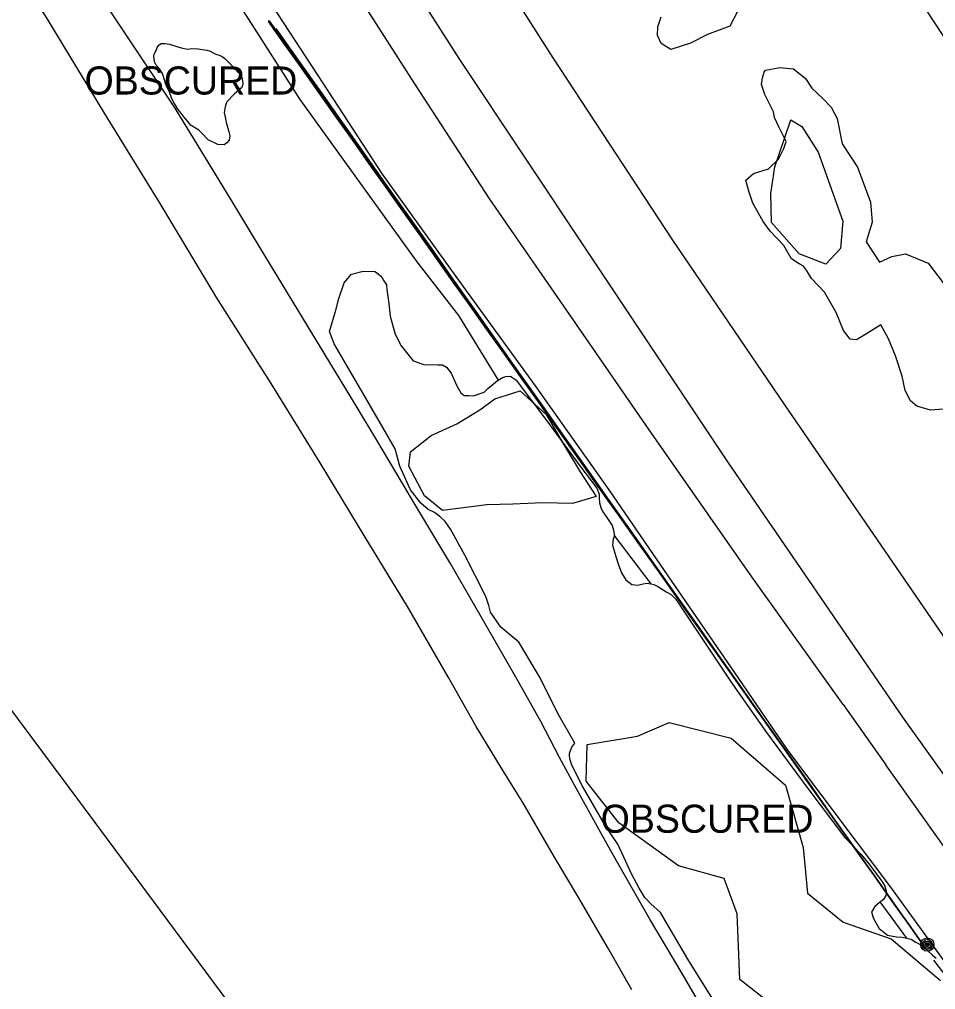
# Model space of a CAD drawing. Extents: x 368532 to 392481, y 10654822 to 10676899.
# Drawn here: x 376568.6 to 376731.7, y 10664506.5 to 10664679.2 of the extents above; entities that cross this region are included whole.
import ezdxf

# ---------------------------------------------------------------- set-up
doc = ezdxf.new("R2010")
doc.units = 0
for name, color, linetype in [('p_Catenary', 7, 'Continuous'), ('p_dtm obscured area', 7, 'Continuous'), ('p_dtm slab', 7, 'Continuous'), ('p_railroad rr control', 7, 'Continuous'), ('p_road dirt road', 7, 'Continuous'), ('p_structure fence', 7, 'Continuous'), ('p_utility general pole', 7, 'Continuous'), ('p_veg woods', 7, 'Continuous')]:
    doc.layers.add(name, color=color, linetype=linetype)

msp = doc.modelspace()

# ---------------------------------------------------------------- linework, layer by layer
at = {"layer": 'p_Catenary'}
for points in [[(376612.9, 10664678.83), (376615.9, 10664674.61), (376618.89, 10664670.39), (376621.88, 10664666.18), (376624.87, 10664661.96), (376627.87, 10664657.74), (376630.86, 10664653.52), (376633.85, 10664649.3), (376636.84, 10664645.08), (376639.84, 10664640.86), (376642.83, 10664636.65), (376645.82, 10664632.43), (376648.81, 10664628.21), (376651.81, 10664623.99), (376654.8, 10664619.77), (376657.79, 10664615.55), (376660.78, 10664611.34), (376663.78, 10664607.12), (376666.77, 10664602.9), (376669.76, 10664598.68), (376672.75, 10664594.46), (376675.75, 10664590.24), (376678.74, 10664586.02), (376681.73, 10664581.81), (376684.72, 10664577.59), (376687.72, 10664573.37), (376690.71, 10664569.15), (376693.7, 10664564.93), (376696.69, 10664560.71), (376699.69, 10664556.49), (376702.68, 10664552.28), (376705.67, 10664548.06), (376708.66, 10664543.84), (376711.66, 10664539.62), (376714.65, 10664535.4), (376717.64, 10664531.18), (376720.63, 10664526.97), (376723.63, 10664522.75), (376726.62, 10664518.53), (376729.61, 10664514.31)], [(376729.96, 10664513.83), (376726.96, 10664518.07), (376723.96, 10664522.3), (376720.96, 10664526.54), (376717.96, 10664530.77), (376714.96, 10664535.01), (376711.96, 10664539.24), (376708.96, 10664543.48), (376705.96, 10664547.71), (376702.96, 10664551.95), (376699.96, 10664556.19), (376696.96, 10664560.42), (376693.96, 10664564.66), (376690.96, 10664568.89), (376687.96, 10664573.13), (376684.96, 10664577.36), (376681.96, 10664581.6), (376678.96, 10664585.83), (376675.96, 10664590.07), (376672.96, 10664594.3), (376669.96, 10664598.54), (376666.96, 10664602.78), (376663.96, 10664607.01), (376660.96, 10664611.25), (376657.96, 10664615.48), (376654.96, 10664619.72), (376651.96, 10664623.95), (376648.96, 10664628.19), (376645.96, 10664632.42), (376642.96, 10664636.66), (376639.96, 10664640.9), (376636.96, 10664645.13), (376633.96, 10664649.37), (376630.96, 10664653.6), (376627.96, 10664657.84), (376624.96, 10664662.07), (376621.96, 10664666.31), (376618.96, 10664670.54), (376615.97, 10664674.78), (376612.97, 10664679.01)], [(376613.09, 10664678.96), (376616.08, 10664674.73), (376619.08, 10664670.5), (376622.08, 10664666.26), (376625.07, 10664662.03), (376628.07, 10664657.79), (376631.07, 10664653.56), (376634.06, 10664649.33), (376637.06, 10664645.09), (376640.06, 10664640.86), (376643.05, 10664636.62), (376646.05, 10664632.39), (376649.05, 10664628.15), (376652.04, 10664623.92), (376655.04, 10664619.69), (376658.04, 10664615.45), (376661.03, 10664611.22), (376664.03, 10664606.98), (376667.03, 10664602.75), (376670.02, 10664598.52), (376673.02, 10664594.28), (376676.02, 10664590.05), (376679.01, 10664585.81), (376682.01, 10664581.58), (376685.01, 10664577.35), (376688.01, 10664573.11), (376691, 10664568.88), (376694, 10664564.64), (376697, 10664560.41), (376699.99, 10664556.17), (376702.99, 10664551.94), (376705.99, 10664547.71), (376708.98, 10664543.47), (376711.98, 10664539.24), (376714.98, 10664535), (376717.97, 10664530.77), (376720.97, 10664526.54), (376723.97, 10664522.3), (376726.96, 10664518.07), (376729.96, 10664513.83)], [(376614.31, 10664677.57), (376618.26, 10664671.97), (376622.21, 10664666.38), (376626.17, 10664660.78), (376630.12, 10664655.18), (376634.07, 10664649.59), (376638.02, 10664643.99), (376641.97, 10664638.4), (376645.93, 10664632.8), (376649.88, 10664627.2), (376653.83, 10664621.61), (376657.78, 10664616.01), (376661.73, 10664610.41), (376665.69, 10664604.82), (376669.64, 10664599.22), (376673.59, 10664593.62), (376677.54, 10664588.03), (376681.49, 10664582.43), (376685.45, 10664576.83), (376689.4, 10664571.24), (376693.35, 10664565.64), (376697.3, 10664560.05), (376701.25, 10664554.45), (376705.21, 10664548.85), (376709.16, 10664543.26), (376713.11, 10664537.66), (376717.06, 10664532.06), (376721.01, 10664526.47), (376724.97, 10664520.87), (376728.92, 10664515.27)], [(376734.69, 10664507.49), (376731.43, 10664511.74)]]:
    msp.add_lwpolyline(points, dxfattribs=at)
at = {"layer": 'p_dtm obscured area'}
for points in [[(376696.47, 10664680.62), (376695.14, 10664678.03), (376691.15, 10664676.52), (376688.13, 10664675), (376684.62, 10664673.84), (376682.89, 10664674.93), (376682.23, 10664676.36), (376682.29, 10664677.9), (376682.91, 10664679.65)], [(376600.55, 10664659.47), (376599.23, 10664660.34), (376598.58, 10664661.1), (376597.96, 10664661.8), (376597.43, 10664662.51), (376596.85, 10664663.24), (376596.39, 10664663.91), (376596.15, 10664664.4), (376595.87, 10664664.83), (376595.69, 10664665.26), (376595.38, 10664666.14), (376594.67, 10664667.62), (376594.46, 10664668.43), (376594.1, 10664669.55), (376593.58, 10664670.42), (376592.95, 10664671.06), (376592.69, 10664671.64), (376592.55, 10664672.65), (376592.64, 10664673.04), (376592.96, 10664673.69), (376593.14, 10664674.19), (376593.46, 10664674.64), (376593.88, 10664674.9), (376594.52, 10664674.89), (376595.33, 10664674.77), (376597.41, 10664674.14), (376598.55, 10664673.91), (376599.31, 10664674), (376600.48, 10664673.94), (376601.98, 10664673.72), (376602.61, 10664673.57), (376603.15, 10664673.27), (376603.59, 10664673.03), (376604.2, 10664672.81), (376604.75, 10664672.58), (376605.21, 10664672.22), (376605.58, 10664671.87), (376606.15, 10664671.28), (376606.69, 10664670.75), (376607.11, 10664670.31), (376607.6, 10664669.73), (376607.88, 10664669.46), (376608.15, 10664669.01), (376608.32, 10664668.41), (376608.38, 10664667.65), (376608.22, 10664667.08), (376606.88, 10664665.88), (376605.54, 10664664.54), (376605.31, 10664663.9), (376605.19, 10664663.35), (376605.07, 10664662.55), (376605.32, 10664661.54), (376605.43, 10664660.87), (376605.71, 10664659.83), (376605.93, 10664659.17), (376606.08, 10664658.5), (376605.98, 10664657.71), (376605.57, 10664657.23), (376605.08, 10664656.89), (376603.97, 10664656.92), (376602.21, 10664657.76), (376601.04, 10664659.02)], [(376734.65, 10664609.91), (376730.82, 10664609.65), (376728.39, 10664610.35), (376727.28, 10664611.27), (376726.34, 10664613.15), (376725.81, 10664615.71), (376724.61, 10664619.32), (376723.35, 10664622.32), (376721.98, 10664624.83), (376719.44, 10664623.2), (376717.67, 10664622.15), (376716.52, 10664622.28), (376715.35, 10664623.8), (376714.06, 10664627.05), (376711.97, 10664630.62), (376709.64, 10664633.07), (376708.75, 10664634.58), (376708.24, 10664635.27), (376707.44, 10664635.68), (376706.11, 10664636.59), (376704.72, 10664638.93), (376702.29, 10664641.5), (376701.06, 10664643.24), (376699.18, 10664646.46), (376698.48, 10664648.64), (376697.96, 10664650.59), (376699.31, 10664651.75), (376702, 10664652.59), (376703.77, 10664654.33), (376704.7, 10664656.2), (376705.15, 10664657.49), (376703.83, 10664660.05), (376703.06, 10664661.73), (376702.88, 10664662.75), (376701.33, 10664665.81), (376700.74, 10664667.59), (376700.94, 10664668.78), (376701.22, 10664669.82), (376701.49, 10664670.16), (376704, 10664670.62), (376706.44, 10664670.42), (376708.61, 10664668.67), (376709.72, 10664666.99), (376711.69, 10664665.12), (376713.14, 10664663.56), (376714.2, 10664661.54), (376715.14, 10664657.03), (376717.82, 10664652.92), (376720.18, 10664646.65), (376720.44, 10664643.09), (376719.39, 10664639.62), (376721.74, 10664636.01), (376723.93, 10664636.99), (376726.36, 10664637.48), (376730.45, 10664635.79), (376733.09, 10664632.33)], [(376601.04, 10664659.02), (376600.55, 10664659.47)], [(376673.03, 10664535.52), (376668.89, 10664542.72), (376666.99, 10664546.44), (376666.68, 10664547.41), (376666.59, 10664548.07), (376666.57, 10664548.52), (376666.74, 10664549.06), (376666.99, 10664549.64), (376667.5, 10664550.37), (376664.51, 10664555.64), (376661.32, 10664561.96), (376657.57, 10664568.33), (376654.33, 10664571), (376652.5, 10664573.68), (376652.19, 10664574.88), (376651.68, 10664576.48), (376647.91, 10664583.81), (376645.38, 10664588.46), (376644.45, 10664589.79), (376643.47, 10664590.69), (376642.51, 10664591.42), (376641.42, 10664591.94), (376640.08, 10664593.06), (376638.28, 10664595.45), (376636.38, 10664599.69), (376635.55, 10664602.75), (376629.86, 10664612.63), (376624.64, 10664621.44), (376623.82, 10664623.62), (376624.94, 10664627.44), (376625.5, 10664629.51), (376626.44, 10664632.3), (376627.73, 10664633.85), (376629.86, 10664634.4), (376631.89, 10664634.31), (376632.22, 10664634.12), (376632.9, 10664633.55), (376633.2, 10664633.18), (376633.51, 10664632.67), (376633.96, 10664631.92), (376634.06, 10664631.09), (376634.38, 10664628.62), (376634.61, 10664626.36), (376635.52, 10664623.17), (376636.61, 10664621.08), (376638.75, 10664618.42), (376640.63, 10664617.78), (376643.15, 10664617.69), (376643.95, 10664617.71), (376644.66, 10664617.31), (376645.5, 10664616.22), (376645.97, 10664615.18), (376646.49, 10664613.98), (376647.24, 10664612.74), (376647.8, 10664612.27), (376648.62, 10664612.22), (376649.45, 10664612.17), (376651.35, 10664612.83), (376652.04, 10664613.51), (376652.97, 10664614.27), (376653.45, 10664614.66), (376654.07, 10664615.09), (376654.61, 10664615.47), (376655.24, 10664615.65), (376656.08, 10664615.66), (376657.08, 10664614.99), (376662.33, 10664608), (376668.38, 10664599.7), (376671.45, 10664595.72), (376671.83, 10664594.69), (376671.82, 10664593.95), (376671.91, 10664593.15), (376672.14, 10664592.3), (376672.51, 10664591.55), (376673.35, 10664590.32), (376674.16, 10664589.1), (376674.42, 10664588.25), (376674.56, 10664587.29), (376674.33, 10664586.68), (376674.23, 10664585.59), (376674.82, 10664583.6), (376675.23, 10664582.25), (376675.82, 10664580.67), (376676.6, 10664579.45), (376677.68, 10664578.61), (376678.74, 10664578.49), (376679.67, 10664578.73), (376680.32, 10664578.81), (376681.07, 10664578.72), (376681.58, 10664578.59), (376682.42, 10664578.18), (376683.24, 10664577.66), (376683.92, 10664577.22), (376684.64, 10664576.84), (376685.49, 10664575.96), (376695.61, 10664560.84), (376701.63, 10664552.26)], [(376701.63, 10664552.26), (376709, 10664542.29), (376715.6, 10664533.58), (376717.12, 10664531.94), (376718.47, 10664530.52), (376719.9, 10664528.81), (376722.29, 10664525.63), (376722.68, 10664524.92), (376723, 10664523.84), (376722.89, 10664523.21), (376722.45, 10664522.54), (376721.68, 10664521.92), (376720.92, 10664521.29), (376720.35, 10664520.27), (376720.7, 10664519.12), (376721.7, 10664517.36), (376723.19, 10664516.18), (376724.8, 10664515.9), (376725.82, 10664515.79), (376727.4, 10664515.47), (376728.22, 10664514.94), (376729.13, 10664514.44), (376729.72, 10664513.97), (376730.41, 10664513.33), (376731.22, 10664512.61), (376731.86, 10664512.06)], [(376694.81, 10664499.94), (376691.94, 10664504.96), (376687.62, 10664511.88), (376682.75, 10664520.22), (376681.05, 10664521.76), (376680, 10664522.87), (376678.97, 10664524.52), (376677.69, 10664526.94), (376675.15, 10664532.34), (376673.03, 10664535.52)]]:
    msp.add_lwpolyline(points, dxfattribs=at)
at = {"layer": 'p_dtm slab'}
msp.add_line((376737.4, 10664669.75), (376728.08, 10664683.98), dxfattribs=at)
at = {"layer": 'p_railroad rr control'}
for points in [[(376737.88, 10664562.52), (376704.89, 10664610.61), (376684.99, 10664639.92), (376663.65, 10664672.36), (376647.88, 10664697.18), (376633.46, 10664719.39), (376617.16, 10664745.51)], [(376608.18, 10664733.34), (376623.95, 10664708.09), (376646.96, 10664672.08), (376669.86, 10664637.64), (376694.69, 10664600.45), (376725.83, 10664554.96)], [(376607.16, 10664502.46), (376579.02, 10664540.36), (376545.36, 10664585.51), (376522.38, 10664617.15)], [(376725.83, 10664554.96), (376750.46, 10664520.57), (376779.52, 10664480.27), (376807.42, 10664443.24), (376831.6, 10664411.51), (376854.58, 10664381.7), (376879.35, 10664350.8), (376903.21, 10664321.26), (376932.57, 10664285.71), (376959.62, 10664253.07), (376988.22, 10664218.79), (377015.82, 10664185.75), (377023.83, 10664175.77)]]:
    msp.add_lwpolyline(points, dxfattribs=at)
at = {"layer": 'p_road dirt road'}
for p, q in [((376585.95, 10664678.95), (376577.6, 10664691.93)), ((376639.04, 10664667.73), (376625.45, 10664688.95)), ((376611.59, 10664684.76), (376622.63, 10664667.83)), ((376573.75, 10664679.07), (376571.16, 10664683.2)), ((376583.75, 10664662.53), (376573.75, 10664679.07)), ((376596.34, 10664663.38), (376585.95, 10664678.95)), ((376622.63, 10664667.83), (376633.22, 10664651.64)), ((376652.37, 10664647.21), (376639.04, 10664667.73)), ((376606.31, 10664647.07), (376596.34, 10664663.38)), ((376593.69, 10664646.41), (376583.75, 10664662.53)), ((376633.22, 10664651.64), (376646.3, 10664633.43)), ((376603.65, 10664629.84), (376593.69, 10664646.41)), ((376611.52, 10664638.55), (376606.31, 10664647.07)), ((376667.18, 10664625.85), (376652.37, 10664647.21)), ((376628.75, 10664610.09), (376611.52, 10664638.55)), ((376646.3, 10664633.43), (376660.47, 10664613.97)), ((376613.48, 10664614.36), (376603.65, 10664629.84)), ((376680.73, 10664606.16), (376667.18, 10664625.85)), ((376622.16, 10664600.28), (376613.48, 10664614.36)), ((376660.47, 10664613.97), (376673.58, 10664595.48)), ((376632.27, 10664604.28), (376628.75, 10664610.09)), ((376699.03, 10664579.99), (376680.73, 10664606.16)), ((376639.05, 10664592.89), (376632.27, 10664604.28)), ((376630.21, 10664587.03), (376622.16, 10664600.28)), ((376673.58, 10664595.48), (376683.44, 10664581.12)), ((376645.28, 10664582.52), (376639.05, 10664592.89)), ((376637.72, 10664574.69), (376630.21, 10664587.03)), ((376651.5, 10664571.72), (376645.28, 10664582.52)), ((376683.44, 10664581.12), (376695.87, 10664563.01)), ((376715.29, 10664557.26), (376699.03, 10664579.99)), ((376645.01, 10664562.06), (376637.72, 10664574.69)), ((376657.25, 10664561.7), (376651.5, 10664571.72)), ((376695.87, 10664563.01), (376705.37, 10664549.11)), ((376649.96, 10664553.34), (376645.01, 10664562.06)), ((376661.44, 10664554.21), (376657.25, 10664561.7)), ((376715.29, 10664557.26), (376722.86, 10664546.5)), ((376664.8, 10664547.79), (376661.44, 10664554.21)), ((376654.44, 10664545.9), (376649.96, 10664553.34)), ((376705.37, 10664549.11), (376723.74, 10664524.69)), ((376667.83, 10664542.23), (376664.8, 10664547.79)), ((376658.41, 10664539.51), (376654.44, 10664545.9)), ((376733.84, 10664531.06), (376722.86, 10664546.5)), ((376672.47, 10664533.88), (376667.83, 10664542.23)), ((376663.92, 10664530.06), (376658.41, 10664539.51)), ((376674.94, 10664529.42), (376672.47, 10664533.88)), ((376668.29, 10664522.67), (376663.92, 10664530.06)), ((376680.86, 10664519.04), (376674.94, 10664529.42)), ((376723.74, 10664524.69), (376736.83, 10664506.54)), ((376673.32, 10664514.02), (376668.29, 10664522.67)), ((376686.62, 10664509.32), (376680.86, 10664519.04)), ((376677.67, 10664506.41), (376673.32, 10664514.02)), ((376691.82, 10664500.5), (376686.62, 10664509.32))]:
    msp.add_line(p, q, dxfattribs=at)
at = {"layer": 'p_structure fence'}
for p, q in [((376618.63, 10664664.93), (376597.47, 10664697.95)), ((376639.42, 10664636.02), (376618.63, 10664664.93)), ((376646.89, 10664626.49), (376639.42, 10664636.02)), ((376653.95, 10664615), (376646.89, 10664626.49)), ((376681.12, 10664578.71), (376674.54, 10664587.41)), ((376726.62, 10664515.63), (376721.9, 10664522.1))]:
    msp.add_line(p, q, dxfattribs=at)
at = {"layer": 'p_utility general pole'}
for radius in [1.19, 0.901, 0.608, 0.337, 0.12]:
    msp.add_circle((376730.27, 10664514.49), radius, dxfattribs=at)
at = {"layer": 'p_veg woods'}
for points in [[(376715.25, 10664643.26), (376714.8, 10664638.41), (376712.19, 10664635.63), (376707.45, 10664637.47), (376702.55, 10664643.04), (376702.41, 10664648.22), (376703.15, 10664652.98), (376704.91, 10664658.17), (376706, 10664661.32), (376707.94, 10664660.11), (376710.86, 10664655.58)], [(376643.98, 10664591.76), (376640.75, 10664594.36), (376637.97, 10664599.65), (376638.23, 10664602.19), (376641.93, 10664605.1), (376646.49, 10664607.2), (376650.6, 10664609.68), (376653.29, 10664611.64), (376657.8, 10664613.07), (376662.44, 10664608.89), (376665.52, 10664603.59), (376668.45, 10664598.65), (376671.31, 10664594.28), (376667.08, 10664593.02), (376661.74, 10664593.14), (376656.46, 10664592.91), (376651.83, 10664592.81)]]:
    msp.add_lwpolyline(points, close=True, dxfattribs=at)
msp.add_lwpolyline([(376733.65, 10664472.63), (376727.13, 10664470.14), (376722.18, 10664474.95), (376719.58, 10664482.1), (376715.44, 10664491.52), (376710.1, 10664498.8), (376708.55, 10664503.46), (376702.75, 10664503.66), (376696.87, 10664508.29), (376696.43, 10664519.99), (376694.09, 10664526.25), (376685.97, 10664528.54), (376675.37, 10664536.17), (376669.53, 10664543.56), (376669.69, 10664550.11), (376678.68, 10664551.58), (376684.29, 10664554.04), (376695.37, 10664551.26), (376705.01, 10664542.88), (376708.19, 10664531.76), (376708.92, 10664523.66), (376715.26, 10664518.47), (376723.81, 10664515.52), (376732.64, 10664508.07)], dxfattribs=at)

# ---------------------------------------------------------------- texts
at = {"layer": 'p_dtm obscured area'}
for p in [(376578.36, 10664665.83), (376670.25, 10664534.4)]:
    msp.add_text(' OBSCURED', height=5, dxfattribs=at).set_placement(p)

doc.saveas('drawing.dxf')
